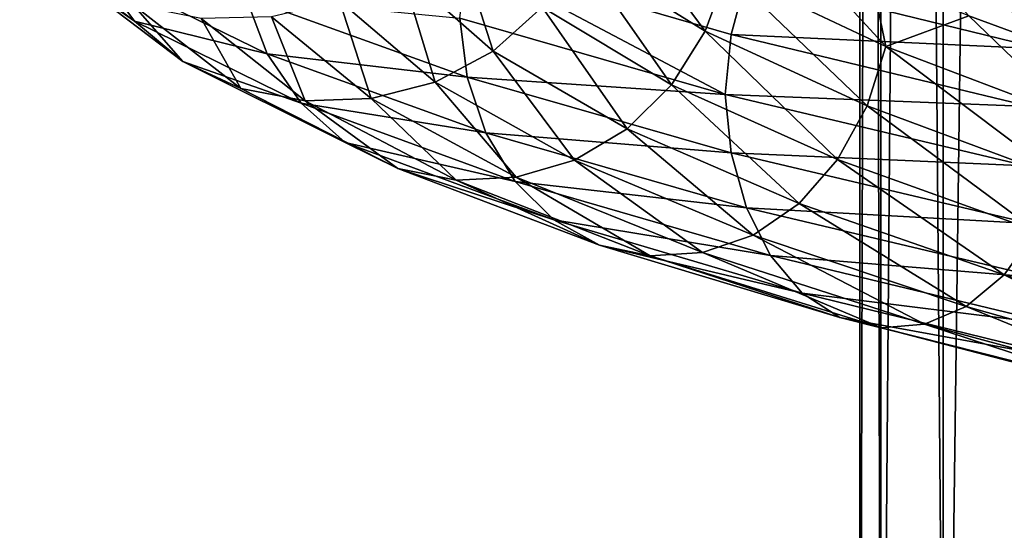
# Model space of a CAD drawing. Header units: metres. Extents: x -80 to 80, y -455 to 95.
# Tile 303 of 656: x -17.69 to -8.68, y -181.51 to -176.84. Entities that reach past the tile are written whole.
import ezdxf

# ---------------------------------------------------------------- set-up
doc = ezdxf.new("R2010")
doc.units = ezdxf.units.M
doc.layers.add('solid_501010_k_02', color=7, linetype='CONTINUOUS')

msp = doc.modelspace()

# ---------------------------------------------------------------- linework, layer by layer
at = {"layer": 'solid_501010_k_02'}
for points in [[(-8.314696, -183.64389, 228.338242), (-8.314696, -112.346657, 180.24765), (-9.238795, -113.313431, 178.814346)], [(-9.238795, -184.610657, 226.904938), (-9.238795, -113.313431, 178.814346), (-9.807853, -114.362434, 177.259125)], [(-9.238795, -184.610657, 226.904938), (-8.314696, -183.64389, 228.338242), (-9.238795, -113.313431, 178.814346)], [(-9.807853, -185.659668, 225.349716), (-9.807853, -114.362434, 177.259125), (-10, -115.453369, 175.641754)], [(-9.807853, -185.659668, 225.349716), (-9.238795, -184.610657, 226.904938), (-9.807853, -114.362434, 177.259125)], [(-10, -186.750595, 223.732346), (-10, -115.453369, 175.641754), (-9.807853, -116.544296, 174.024384)], [(-10, -186.750595, 223.732346), (-9.807853, -185.659668, 225.349716), (-10, -115.453369, 175.641754)], [(-9.807853, -187.841522, 222.114975), (-10, -186.750595, 223.732346), (-9.807853, -116.544296, 174.024384)], [(-9.807853, -187.841522, 222.114975), (-9.807853, -116.544296, 174.024384), (-9.238795, -117.593307, 172.469177)], [(-9.238795, -188.890533, 220.559753), (-9.807853, -187.841522, 222.114975), (-9.238795, -117.593307, 172.469177)], [(-9.238795, -188.890533, 220.559753), (-9.238795, -117.593307, 172.469177), (-8.314696, -118.560074, 171.035873)], [(-8.314696, -189.8573, 219.126465), (-9.238795, -188.890533, 220.559753), (-8.314696, -118.560074, 171.035873)], [(-12.566987, -176.230911, 1135.696411), (-11.41489, -176.943481, 1133.70813), (-12.348582, -175.681519, 1135.751831)], [(-11.41489, -176.943481, 1133.70813), (-11.216509, -176.397079, 1133.800781), (-12.348582, -175.681519, 1135.751831)], [(-14.196624, -176.387283, 1137.695679), (-13.354646, -177.12532, 1135.404419), (-13.722354, -175.98587, 1137.790283)], [(-13.354646, -177.12532, 1135.404419), (-12.908504, -176.722748, 1135.578491), (-13.722354, -175.98587, 1137.790283)], [(-9.760747, -175.969284, 1131.978027), (-9.004632, -176.801971, 1131.430908), (-8.034549, -177.159912, 1130.666016)], [(-9.760747, -175.969284, 1131.978027), (-8.034549, -177.159912, 1130.666016), (-8.026921, -176.634781, 1130.515625)], [(-17.688074, -176.06636, 1136.737427), (-16.639023, -176.851303, 1133.873291), (-17.21492, -176.446976, 1136.894287)], [(-16.979288, -176.388, 1133.680054), (-16.639023, -176.851303, 1133.873291), (-17.688074, -176.06636, 1136.737427)], [(-11.216509, -176.397079, 1133.800781), (-9.762049, -177.084259, 1132.066772), (-10.704858, -176.058151, 1133.209595)], [(-9.762049, -177.084259, 1132.066772), (-9.89716, -176.434631, 1132.281494), (-10.704858, -176.058151, 1133.209595)], [(-13.593012, -176.272522, 1128.282104), (-11.232025, -177.523071, 1126.204956), (-13.659486, -176.82489, 1128.274536)], [(-13.593012, -176.272522, 1128.282104), (-11.178452, -176.975296, 1126.227173), (-11.232025, -177.523071, 1126.204956)], [(-11.036465, -176.44455, 1126.378052), (-11.178452, -176.975296, 1126.227173), (-13.593012, -176.272522, 1128.282104)], [(-12.908504, -176.722748, 1135.578491), (-11.725099, -177.434097, 1133.533081), (-12.566987, -176.230911, 1135.696411)], [(-11.725099, -177.434097, 1133.533081), (-11.41489, -176.943481, 1133.70813), (-12.566987, -176.230911, 1135.696411)], [(-16.979288, -176.388, 1133.680054), (-15.422688, -177.150406, 1130.977661), (-16.639023, -176.851303, 1133.873291)], [(-15.619748, -176.632858, 1130.801636), (-15.422688, -177.150406, 1130.977661), (-16.979288, -176.388, 1133.680054)], [(-14.761476, -176.667343, 1137.566772), (-13.885997, -177.408768, 1135.181641), (-14.196624, -176.387283, 1137.695679)], [(-13.885997, -177.408768, 1135.181641), (-13.354646, -177.12532, 1135.404419), (-14.196624, -176.387283, 1137.695679)], [(-17.21492, -176.446976, 1136.894287), (-16.193932, -177.220596, 1134.106445), (-16.650921, -176.704102, 1137.065063)], [(-16.639023, -176.851303, 1133.873291), (-16.193932, -177.220596, 1134.106445), (-17.21492, -176.446976, 1136.894287)], [(-11.41489, -176.943481, 1133.70813), (-9.934707, -177.627792, 1131.940674), (-11.216509, -176.397079, 1133.800781)], [(-9.934707, -177.627792, 1131.940674), (-9.762049, -177.084259, 1132.066772), (-11.216509, -176.397079, 1133.800781)], [(-11.036465, -176.44455, 1126.378052), (-8.335479, -177.104767, 1124.780518), (-11.178452, -176.975296, 1126.227173)], [(-8.16779, -176.62439, 1125.078491), (-8.335479, -177.104767, 1124.780518), (-11.036465, -176.44455, 1126.378052)], [(-9.762049, -177.084259, 1132.066772), (-9.004632, -176.801971, 1131.430908), (-9.89716, -176.434631, 1132.281494)], [(-15.619748, -176.632858, 1130.801636), (-13.594315, -177.365799, 1128.369141), (-15.422688, -177.150406, 1130.977661)], [(-13.659486, -176.82489, 1128.274536), (-13.594315, -177.365799, 1128.369141), (-15.619748, -176.632858, 1130.801636)], [(-16.650921, -176.704102, 1137.065063), (-15.663381, -177.467361, 1134.369019), (-16.027872, -176.82634, 1137.240967)], [(-16.193932, -177.220596, 1134.106445), (-15.663381, -177.467361, 1134.369019), (-16.650921, -176.704102, 1137.065063)], [(-15.384955, -176.813934, 1137.411621), (-14.472499, -177.560837, 1134.92334), (-14.761476, -176.667343, 1137.566772)], [(-14.472499, -177.560837, 1134.92334), (-13.885997, -177.408768, 1135.181641), (-14.761476, -176.667343, 1137.566772)], [(-13.354646, -177.12532, 1135.404419), (-12.13034, -177.83728, 1133.2854), (-12.908504, -176.722748, 1135.578491)], [(-12.13034, -177.83728, 1133.2854), (-11.725099, -177.434097, 1133.533081), (-12.908504, -176.722748, 1135.578491)], [(-16.027872, -176.82634, 1137.240967), (-15.077286, -177.580612, 1134.646851), (-15.384955, -176.813934, 1137.411621)], [(-15.663381, -177.467361, 1134.369019), (-15.077286, -177.580612, 1134.646851), (-16.027872, -176.82634, 1137.240967)], [(-15.077286, -177.580612, 1134.646851), (-14.472499, -177.560837, 1134.92334), (-15.384955, -176.813934, 1137.411621)], [(-13.659486, -176.82489, 1128.274536), (-11.232025, -177.523071, 1126.204956), (-13.594315, -177.365799, 1128.369141)], [(-9.762049, -177.084259, 1132.066772), (-8.027992, -177.74118, 1130.600342), (-9.004632, -176.801971, 1131.430908)], [(-8.027992, -177.74118, 1130.600342), (-8.034549, -177.159912, 1130.666016), (-9.004632, -176.801971, 1131.430908)], [(-16.639023, -176.851303, 1133.873291), (-15.113618, -177.603302, 1131.224121), (-16.193932, -177.220596, 1134.106445)], [(-15.422688, -177.150406, 1130.977661), (-15.113618, -177.603302, 1131.224121), (-16.639023, -176.851303, 1133.873291)], [(-11.725099, -177.434097, 1133.533081), (-10.204689, -178.116974, 1131.714844), (-11.41489, -176.943481, 1133.70813)], [(-10.204689, -178.116974, 1131.714844), (-9.934707, -177.627792, 1131.940674), (-11.41489, -176.943481, 1133.70813)], [(-11.178452, -176.975296, 1126.227173), (-8.442718, -177.632141, 1124.606689), (-11.232025, -177.523071, 1126.204956)], [(-8.335479, -177.104767, 1124.780518), (-8.442718, -177.632141, 1124.606689), (-11.178452, -176.975296, 1126.227173)], [(-9.934707, -177.627792, 1131.940674), (-8.16998, -178.282043, 1130.445679), (-9.762049, -177.084259, 1132.066772)], [(-8.16998, -178.282043, 1130.445679), (-8.027992, -177.74118, 1130.600342), (-9.762049, -177.084259, 1132.066772)], [(-15.422688, -177.150406, 1130.977661), (-13.422808, -177.874573, 1128.574463), (-15.113618, -177.603302, 1131.224121)], [(-13.594315, -177.365799, 1128.369141), (-13.422808, -177.874573, 1128.574463), (-15.422688, -177.150406, 1130.977661)], [(-13.885997, -177.408768, 1135.181641), (-12.612979, -178.123306, 1132.975586), (-13.354646, -177.12532, 1135.404419)], [(-12.612979, -178.123306, 1132.975586), (-12.13034, -177.83728, 1133.2854), (-13.354646, -177.12532, 1135.404419)], [(-16.193932, -177.220596, 1134.106445), (-14.70933, -177.96257, 1131.527832), (-15.663381, -177.467361, 1134.369019)], [(-15.113618, -177.603302, 1131.224121), (-14.70933, -177.96257, 1131.527832), (-16.193932, -177.220596, 1134.106445)], [(-13.594315, -177.365799, 1128.369141), (-11.179523, -178.056519, 1126.309937), (-13.422808, -177.874573, 1128.574463)], [(-11.232025, -177.523071, 1126.204956), (-11.179523, -178.056519, 1126.309937), (-13.594315, -177.365799, 1128.369141)], [(-15.663381, -177.467361, 1134.369019), (-14.227419, -178.200302, 1131.875244), (-15.077286, -177.580612, 1134.646851)], [(-14.70933, -177.96257, 1131.527832), (-14.227419, -178.200302, 1131.875244), (-15.663381, -177.467361, 1134.369019)], [(-14.472499, -177.560837, 1134.92334), (-13.145712, -178.279877, 1132.621948), (-13.885997, -177.408768, 1135.181641)], [(-13.145712, -178.279877, 1132.621948), (-12.612979, -178.123306, 1132.975586), (-13.885997, -177.408768, 1135.181641)], [(-12.13034, -177.83728, 1133.2854), (-10.557383, -178.520264, 1131.401489), (-11.725099, -177.434097, 1133.533081)], [(-10.557383, -178.520264, 1131.401489), (-10.204689, -178.116974, 1131.714844), (-11.725099, -177.434097, 1133.533081)], [(-15.077286, -177.580612, 1134.646851), (-13.695054, -178.305832, 1132.247437), (-14.472499, -177.560837, 1134.92334)], [(-13.695054, -178.305832, 1132.247437), (-13.145712, -178.279877, 1132.621948), (-14.472499, -177.560837, 1134.92334)], [(-11.232025, -177.523071, 1126.204956), (-8.479389, -178.176666, 1124.571899), (-11.179523, -178.056519, 1126.309937)], [(-8.442718, -177.632141, 1124.606689), (-8.479389, -178.176666, 1124.571899), (-11.232025, -177.523071, 1126.204956)], [(-15.113618, -177.603302, 1131.224121), (-13.153814, -178.318542, 1128.868164), (-14.70933, -177.96257, 1131.527832)], [(-13.422808, -177.874573, 1128.574463), (-13.153814, -178.318542, 1128.868164), (-15.113618, -177.603302, 1131.224121)], [(-14.227419, -178.200302, 1131.875244), (-13.695054, -178.305832, 1132.247437), (-15.077286, -177.580612, 1134.646851)], [(-10.204689, -178.116974, 1131.714844), (-8.392006, -178.769699, 1130.176392), (-9.934707, -177.627792, 1131.940674)], [(-8.392006, -178.769699, 1130.176392), (-8.16998, -178.282043, 1130.445679), (-9.934707, -177.627792, 1131.940674)], [(-13.422808, -177.874573, 1128.574463), (-11.038482, -178.55809, 1126.539917), (-13.153814, -178.318542, 1128.868164)], [(-11.179523, -178.056519, 1126.309937), (-11.038482, -178.55809, 1126.539917), (-13.422808, -177.874573, 1128.574463)], [(-12.612979, -178.123306, 1132.975586), (-10.977437, -178.808044, 1131.014038), (-12.13034, -177.83728, 1133.2854)], [(-10.977437, -178.808044, 1131.014038), (-10.557383, -178.520264, 1131.401489), (-12.13034, -177.83728, 1133.2854)], [(-14.70933, -177.96257, 1131.527832), (-12.801951, -178.669373, 1129.234619), (-14.227419, -178.200302, 1131.875244)], [(-13.153814, -178.318542, 1128.868164), (-12.801951, -178.669373, 1129.234619), (-14.70933, -177.96257, 1131.527832)], [(-11.179523, -178.056519, 1126.309937), (-8.443526, -178.703842, 1124.685425), (-11.038482, -178.55809, 1126.539917)], [(-8.479389, -178.176666, 1124.571899), (-8.443526, -178.703842, 1124.685425), (-11.179523, -178.056519, 1126.309937)], [(-13.145712, -178.279877, 1132.621948), (-11.44109, -178.968002, 1130.575317), (-12.612979, -178.123306, 1132.975586)], [(-11.44109, -178.968002, 1130.575317), (-10.977437, -178.808044, 1131.014038), (-12.612979, -178.123306, 1132.975586)], [(-10.557383, -178.520264, 1131.401489), (-8.682049, -179.172607, 1129.807251), (-10.204689, -178.116974, 1131.714844)], [(-8.682049, -179.172607, 1129.807251), (-8.392006, -178.769699, 1130.176392), (-10.204689, -178.116974, 1131.714844)], [(-14.227419, -178.200302, 1131.875244), (-12.38253, -178.899597, 1129.657471), (-13.695054, -178.305832, 1132.247437)], [(-12.801951, -178.669373, 1129.234619), (-12.38253, -178.899597, 1129.657471), (-14.227419, -178.200302, 1131.875244)], [(-13.695054, -178.305832, 1132.247437), (-11.919198, -178.998856, 1130.11377), (-13.145712, -178.279877, 1132.621948)], [(-11.919198, -178.998856, 1130.11377), (-11.44109, -178.968002, 1130.575317), (-13.145712, -178.279877, 1132.621948)], [(-12.38253, -178.899597, 1129.657471), (-11.919198, -178.998856, 1130.11377), (-13.695054, -178.305832, 1132.247437)], [(-13.153814, -178.318542, 1128.868164), (-10.81727, -178.994873, 1126.873535), (-12.801951, -178.669373, 1129.234619)], [(-11.038482, -178.55809, 1126.539917), (-10.81727, -178.994873, 1126.873535), (-13.153814, -178.318542, 1128.868164)], [(-10.977437, -178.808044, 1131.014038), (-9.027488, -179.461334, 1129.353882), (-10.557383, -178.520264, 1131.401489)], [(-9.027488, -179.461334, 1129.353882), (-8.682049, -179.172607, 1129.807251), (-10.557383, -178.520264, 1131.401489)], [(-11.038482, -178.55809, 1126.539917), (-8.337002, -179.199966, 1124.93457), (-10.81727, -178.994873, 1126.873535)], [(-8.443526, -178.703842, 1124.685425), (-8.337002, -179.199966, 1124.93457), (-11.038482, -178.55809, 1126.539917)], [(-12.801951, -178.669373, 1129.234619), (-10.527909, -179.338989, 1127.293091), (-12.38253, -178.899597, 1129.657471)], [(-10.81727, -178.994873, 1126.873535), (-10.527909, -179.338989, 1127.293091), (-12.801951, -178.669373, 1129.234619)], [(-11.44109, -178.968002, 1130.575317), (-9.408781, -179.623581, 1128.843018), (-10.977437, -178.808044, 1131.014038)], [(-9.408781, -179.623581, 1128.843018), (-9.027488, -179.461334, 1129.353882), (-10.977437, -178.808044, 1131.014038)], [(-8.682049, -179.172607, 1129.807251), (-6.557266, -179.793747, 1128.550415), (-8.392006, -178.769699, 1130.176392)], [(-12.38253, -178.899597, 1129.657471), (-10.182991, -179.5634, 1127.779907), (-11.919198, -178.998856, 1130.11377)], [(-10.527909, -179.338989, 1127.293091), (-10.182991, -179.5634, 1127.779907), (-12.38253, -178.899597, 1129.657471)], [(-11.919198, -178.998856, 1130.11377), (-9.801962, -179.657944, 1128.307373), (-11.44109, -178.968002, 1130.575317)], [(-10.182991, -179.5634, 1127.779907), (-9.801962, -179.657944, 1128.307373), (-11.919198, -178.998856, 1130.11377)], [(-9.801962, -179.657944, 1128.307373), (-9.408781, -179.623581, 1128.843018), (-11.44109, -178.968002, 1130.575317)], [(-10.81727, -178.994873, 1126.873535), (-8.169929, -179.631424, 1125.299561), (-10.527909, -179.338989, 1127.293091)], [(-8.337002, -179.199966, 1124.93457), (-8.169929, -179.631424, 1125.299561), (-10.81727, -178.994873, 1126.873535)], [(-9.027488, -179.461334, 1129.353882), (-6.818165, -180.082657, 1128.044678), (-8.682049, -179.172607, 1129.807251)], [(-6.818165, -180.082657, 1128.044678), (-6.557266, -179.793747, 1128.550415), (-8.682049, -179.172607, 1129.807251)], [(-10.527909, -179.338989, 1127.293091), (-7.951384, -179.970718, 1125.760986), (-10.182991, -179.5634, 1127.779907)], [(-8.169929, -179.631424, 1125.299561), (-7.951384, -179.970718, 1125.760986), (-10.527909, -179.338989, 1127.293091)], [(-9.408781, -179.623581, 1128.843018), (-7.106143, -180.246063, 1127.476563), (-9.027488, -179.461334, 1129.353882)], [(-7.106143, -180.246063, 1127.476563), (-6.818165, -180.082657, 1128.044678), (-9.027488, -179.461334, 1129.353882)], [(-10.182991, -179.5634, 1127.779907), (-7.690878, -180.191116, 1126.298462), (-9.801962, -179.657944, 1128.307373)], [(-7.951384, -179.970718, 1125.760986), (-7.690878, -180.191116, 1126.298462), (-10.182991, -179.5634, 1127.779907)], [(-9.801962, -179.657944, 1128.307373), (-7.4031, -180.282578, 1126.882324), (-9.408781, -179.623581, 1128.843018)], [(-7.4031, -180.282578, 1126.882324), (-7.106143, -180.246063, 1127.476563), (-9.408781, -179.623581, 1128.843018)], [(-7.690878, -180.191116, 1126.298462), (-7.4031, -180.282578, 1126.882324), (-9.801962, -179.657944, 1128.307373)]]:
    msp.add_3dface(points, dxfattribs=at)

doc.saveas('drawing.dxf')
